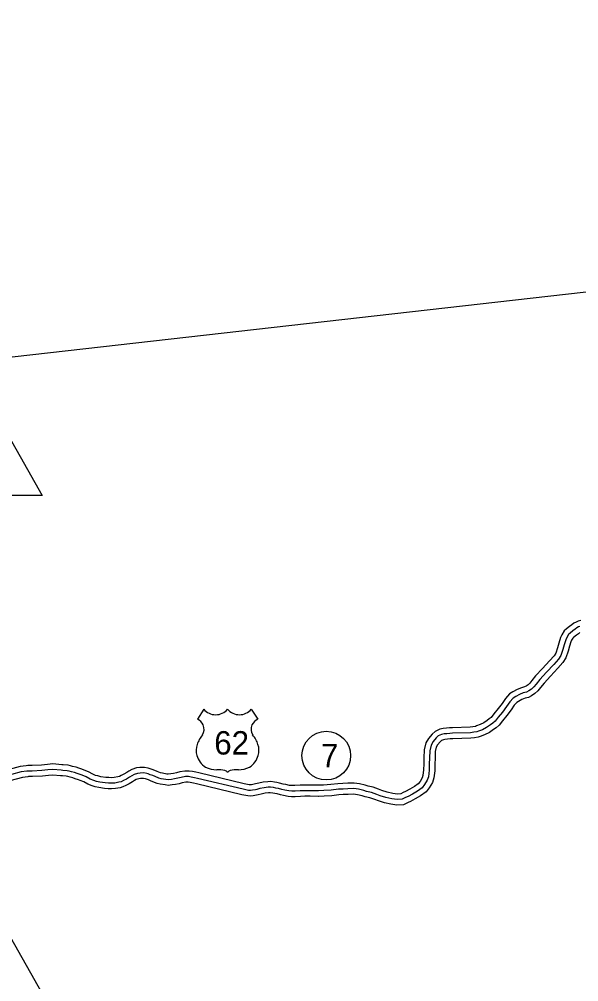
# Model space of a CAD drawing. Extents: x 31699 to 244310, y -8841 to 11474.
# Drawn here: x 143692 to 144701, y -944 to 795 of the extents above; entities that cross this region are included whole.
import ezdxf

# ---------------------------------------------------------------- set-up
doc = ezdxf.new("R2010")
doc.units = 0
for name, color, linetype in [('B_Logo', 7, 'Continuous'), ('Level 48', 7, 'Continuous'), ('R_Border Notes', 7, 'Continuous'), ('S_AREA_CALC', 7, 'Continuous')]:
    doc.layers.add(name, color=color, linetype=linetype)

msp = doc.modelspace()

# ---------------------------------------------------------------- linework, layer by layer
for p, q in [((144024.6, -451.6), (144013.1, -469.5)), ((144110.4, -451.6), (144122, -469.5))]:
    msp.add_line(p, q)
for centre, radius, start, end in [((144046.1, -433.5), 28.1, 220.075, 319.6701), ((144088.9, -433.5), 28.1, 220.3299, 319.925), ((143998, -495.4), 30, 30.7809, 59.9883), ((144137.1, -495.4), 30, 120.0117, 149.2191), ((144004.6, -487.5), 20.6, 328.8105, 21.2108), ((144130.5, -487.5), 20.6, 158.7892, 211.1895), ((144058.4, -529.6), 47.9, 138.9565, 162.6913), ((144076.7, -529.6), 47.9, 17.3087, 41.0435), ((144042.5, -525.7), 31.7, 160.9576, 197.3819), ((144092.5, -525.7), 31.7, 342.6181, 19.0424), ((144047.7, -525.6), 36.7, 195.1074, 237.1312), ((144087.4, -525.6), 36.7, 302.8688, 344.8926), ((144048.4, -514), 47.1, 244.0771, 269.5779), ((144049.5, -647.3), 86.2, 81.1942, 90.9539), ((144060.2, -570), 8.26, 28.0342, 72.9864), ((144074.8, -570), 8.26, 107.0136, 151.9658), ((144085.6, -647.3), 86.2, 89.0461, 98.8058), ((144086.7, -514), 47.1, 270.4221, 295.9229)]:
    msp.add_arc(centre, radius, start, end)
at = {"layer": 'B_Logo'}
for points in [[(144703.7, -302.1), (144701.2, -303.1), (144698.2, -304.8), (144695, -307.1), (144691.1, -309.9), (144685.8, -314.3), (144683.2, -316.6), (144679.9, -322.2), (144677.9, -326.1), (144674.9, -335.1), (144672.7, -343.8), (144669.3, -354.6), (144665, -361.2), (144656.3, -370.9), (144643.1, -384.9), (144631.2, -397.9), (144624.8, -406.3), (144620.5, -411.3), (144616.1, -415.4), (144611.4, -418.6), (144607, -420.8), (144601.4, -422.2), (144594.6, -425), (144587.7, -428.8), (144583.1, -431.6), (144577.1, -438.3), (144571.1, -446.9), (144563.7, -456.8), (144555.9, -466.2), (144550.6, -473.3), (144546.1, -477.1), (144542, -480), (144535, -484.9), (144527.5, -488.6), (144520.5, -491.4), (144517.5, -492.3), (144511.9, -493.3), (144506.1, -494.1), (144473.6, -495.1), (144468.9, -495.3), (144463.6, -495.8), (144458.3, -496.2), (144454, -497.1), (144448, -500), (144444.2, -503.5), (144438.6, -510.2), (144434.9, -516.3), (144432.5, -526.5), (144432, -539.5), (144431.7, -550.7), (144431.5, -562), (144430, -573.7), (144428.1, -579.9), (144423.2, -587.7), (144418.8, -593.7), (144410.6, -599.5), (144401.2, -604.9), (144393.4, -609.3), (144389, -611.3), (144382.7, -614.3), (144373.7, -614.9), (144364, -613.5), (144353.2, -610.9), (144343.2, -607.8), (144336.9, -605.6), (144327.3, -602.3), (144318.5, -600.1), (144313.3, -598.4), (144303.9, -596.1), (144295.4, -595.1), (144284.9, -595.4), (144276, -595.9), (144267.7, -596.3), (144254.7, -597.8), (144241.5, -598.7), (144231.9, -599)], [(143778.1, -562.7), (143770.1, -562.1), (143767.2, -561.9), (143752.3, -560.5), (143743.4, -561.4), (143732.5, -562.6), (143715.1, -563.4), (143707.7, -563.3), (143705.4, -563.7), (143695.2, -565), (143660.2, -574.2)], [(144231.9, -599), (144216.8, -598.9), (144206.8, -598.9), (144198.8, -599.1), (144189.3, -599.6), (144183.6, -599.7), (144178.2, -599.2), (144170.9, -597.7), (144165.6, -596.6), (144159.3, -594.9), (144154.8, -594), (144150.7, -593.2), (144145.1, -592.4), (144140.8, -592.5), (144133.6, -593.4), (144126.1, -595), (144120.5, -596.4), (144117.7, -597.1), (144112.3, -598.1), (144109, -598.5), (144105.3, -598.2), (144095.5, -596.2), (144013.5, -576.6), (144008, -575.4), (144002.1, -574.1), (143997.3, -573.3), (143991.5, -573.4), (143983.7, -574.7), (143977.7, -576.4), (143971.8, -577.6), (143966.3, -578.4), (143960.4, -579.1), (143956.3, -578.6), (143948, -577.1), (143943.4, -576), (143936.6, -573.3), (143932.5, -571.4), (143928, -569.9), (143924.5, -568.5), (143921.8, -567.7), (143916.6, -566.7), (143909.7, -566.9), (143905.1, -567.5), (143898.7, -569.6), (143894.6, -572), (143890.8, -574.3), (143885.3, -577.8), (143879.8, -580.6), (143875.5, -582.6), (143871.3, -583.6), (143864.3, -584.9), (143857.6, -585.3), (143852.4, -585.2), (143846.6, -584.6), (143837.2, -583.4), (143831.1, -581.9), (143826, -580.6), (143819.8, -578.1), (143812.3, -573.9), (143805.2, -570.9), (143801.4, -569.6), (143795.8, -567.7), (143791.3, -566), (143785.6, -564.6), (143781.5, -563.7), (143778.1, -562.7)]]:
    msp.add_lwpolyline(points, dxfattribs=at)
at = {"layer": 'Level 48'}
msp.add_line((143596.9, 175.4), (149053.5, 794.7), dxfattribs=at)
for points in [[(142982.8, -65.4), (143370.1, 576.9), (143732.8, -65.4)], [(142982.8, -965.4), (143370.1, -323.1), (143732.8, -965.4)]]:
    msp.add_lwpolyline(points, close=True, dxfattribs=at)
at = {"layer": 'R_Border Notes'}
msp.add_circle((144245.7, -535.4), 44, dxfattribs=at)
at = {"layer": 'S_AREA_CALC'}
for points in [[(144705.4, -291.2), (144700.5, -292.6), (144696.9, -294.1), (144692.8, -296.3), (144689.2, -299), (144684.9, -302), (144679.3, -306.7), (144675.4, -310), (144671.1, -317.3), (144668.6, -322.2), (144665.3, -332.3), (144663.1, -341), (144660.1, -350.3), (144657, -355.2), (144648.9, -364.2), (144635.8, -378.1), (144623.5, -391.4), (144617, -400), (144613.3, -404.4), (144609.9, -407.5), (144606.4, -409.9), (144603.5, -411.3), (144598.2, -412.7), (144590.2, -416), (144582.7, -420.1), (144576.6, -423.9), (144569.2, -432.1), (144563, -441), (144555.8, -450.6), (144548.1, -460), (144543.3, -466.4), (144540, -469.2), (144536.2, -471.8), (144529.9, -476.3), (144523.5, -479.4), (144517.1, -481.9), (144515.1, -482.6), (144510.4, -483.4), (144505.3, -484.1), (144473.3, -485.1), (144468.2, -485.4), (144462.8, -485.9), (144456.9, -486.3), (144450.8, -487.6), (144442.3, -491.7), (144436.9, -496.6), (144430.5, -504.4), (144425.5, -512.5), (144422.6, -525.2), (144422, -539.2), (144421.7, -550.4), (144421.5, -561.2), (144420.2, -571.6), (144418.9, -575.7), (144415, -582.1), (144411.7, -586.4), (144405.2, -591.1), (144396.3, -596.2), (144388.8, -600.4), (144384.8, -602.3), (144380.2, -604.5), (144374.1, -604.8), (144365.9, -603.7), (144355.9, -601.2), (144346.3, -598.3), (144340.1, -596.1), (144330.2, -592.7), (144321.3, -590.5), (144316, -588.8), (144305.6, -586.3), (144295.8, -585.1), (144284.6, -585.5), (144275.5, -585.9), (144266.9, -586.3), (144253.8, -587.9), (144241, -588.7), (144231.5, -589)], [(144703.6, -313.2), (144700.9, -315.2), (144697.2, -317.8), (144692.3, -321.9), (144690.9, -323.1), (144688.6, -327), (144687.1, -329.9), (144684.6, -337.8), (144682.4, -346.5), (144678.4, -358.8), (144673, -367.3), (144663.6, -377.7), (144650.5, -391.7), (144638.9, -404.3), (144632.6, -412.6), (144627.7, -418.3), (144622.3, -423.3), (144616.4, -427.2), (144610.5, -430.2), (144604.6, -431.7), (144598.9, -434.1), (144592.8, -437.4), (144589.5, -439.4), (144584.9, -444.5), (144579.2, -452.7), (144571.5, -463), (144563.8, -472.4), (144557.9, -480.2), (144552.2, -485), (144547.8, -488.1), (144540.1, -493.6), (144531.6, -497.7), (144523.8, -500.8), (144519.9, -502), (144513.5, -503.2), (144506.9, -504.1), (144474, -505.1), (144469.6, -505.3), (144464.5, -505.8), (144459.7, -506.2), (144457.2, -506.7), (144453.6, -508.4), (144451.5, -510.4), (144446.8, -516), (144444.3, -520.2), (144442.5, -527.9), (144442, -539.9), (144441.7, -550.9), (144441.4, -562.7), (144439.8, -575.8), (144437.3, -584.1), (144431.5, -593.4), (144425.9, -600.9), (144416, -607.9), (144406.2, -613.6), (144398, -618.2), (144393.3, -620.4), (144385.2, -624.2), (144373.4, -624.9), (144362.2, -623.3), (144350.6, -620.5), (144340, -617.3), (144333.6, -615), (144324.5, -611.9), (144315.8, -609.7), (144310.6, -608.1), (144302.1, -606), (144294.9, -605.2), (144285.3, -605.4), (144276.5, -605.9), (144268.6, -606.2), (144255.6, -607.8), (144242, -608.7), (144232.3, -609)], [(143779.8, -552.7), (143770.9, -552.2), (143768.1, -551.9), (143752.2, -550.4), (143742.3, -551.5), (143731.7, -552.6), (143714.9, -553.4), (143707.1, -553.3), (143704.1, -553.7), (143693.3, -555.2), (143657.5, -564.6)], [(144232, -589), (144216.9, -588.9), (144206.7, -588.9), (144198.4, -589.1), (144189, -589.6), (144184, -589.7), (144179.6, -589.3), (144172.9, -587.9), (144168, -586.9), (144161.6, -585.2), (144156.7, -584.2), (144152.4, -583.4), (144145.8, -582.4), (144140, -582.5), (144131.9, -583.6), (144123.9, -585.3), (144118.1, -586.7), (144115.6, -587.3), (144110.9, -588.2), (144108.8, -588.4), (144106.7, -588.3), (144097.7, -586.5), (144015.7, -566.8), (144010.1, -565.6), (144004, -564.3), (143998, -563.3), (143990.6, -563.4), (143981.4, -565), (143975.3, -566.7), (143970.2, -567.7), (143965, -568.5), (143960.4, -569.1), (143957.9, -568.7), (143950.1, -567.4), (143946.4, -566.5), (143940.6, -564.1), (143936.2, -562.1), (143931.4, -560.5), (143927.7, -559.1), (143924.2, -558), (143917.5, -556.7), (143908.9, -556.9), (143902.9, -557.8), (143894.6, -560.4), (143889.5, -563.4), (143885.5, -565.8), (143880.3, -569.1), (143875.4, -571.6), (143872.2, -573.1), (143869.2, -573.8), (143863.1, -575), (143857.5, -575.3), (143853, -575.2), (143847.8, -574.7), (143839, -573.6), (143833.6, -572.2), (143829.2, -571.1), (143824.1, -569), (143816.7, -564.9), (143808.8, -561.6), (143804.7, -560.1), (143799.2, -558.3), (143794.2, -556.5), (143787.9, -554.9), (143784, -554), (143779.8, -552.7)], [(143776.3, -572.6), (143769.3, -572.1), (143766.2, -571.8), (143752.4, -570.5), (143744.4, -571.4), (143733.2, -572.5), (143715.3, -573.4), (143708.4, -573.3), (143706.8, -573.6), (143697.1, -574.8), (143662.9, -583.9)], [(144231.8, -609), (144216.8, -608.9), (144207, -608.9), (144199.2, -609.1), (144189.6, -609.6), (144183.2, -609.7), (144176.8, -609.1), (144168.8, -607.5), (144163.3, -606.4), (144157, -604.7), (144152.8, -603.8), (144149, -603.1), (144144.5, -602.4), (144141.6, -602.4), (144135.3, -603.3), (144128.3, -604.8), (144122.9, -606.1), (144119.8, -606.9), (144113.8, -608), (144109.2, -608.5), (144104, -608.1), (144093.4, -606), (144011.3, -586.3), (144005.9, -585.2), (144000.2, -583.9), (143996.5, -583.3), (143992.4, -583.4), (143985.9, -584.5), (143980, -586.2), (143973.5, -587.5), (143967.6, -588.3), (143960.4, -589.2), (143954.8, -588.5), (143946, -586.9), (143940.4, -585.6), (143932.7, -582.5), (143928.7, -580.7), (143924.6, -579.3), (143921.2, -578), (143919.4, -577.4), (143915.8, -576.8), (143910.6, -576.9), (143907.4, -577.3), (143902.8, -578.8), (143899.7, -580.6), (143896.1, -582.8), (143890.2, -586.5), (143884.2, -589.6), (143878.8, -592.1), (143873.4, -593.4), (143865.5, -594.9), (143857.8, -595.3), (143851.8, -595.2), (143845.5, -594.6), (143835.3, -593.2), (143828.7, -591.6), (143822.9, -590.1), (143815.5, -587.1), (143807.9, -582.9), (143801.7, -580.3), (143798.2, -579), (143792.5, -577.1), (143788.3, -575.6), (143783.2, -574.3), (143779, -573.3), (143776.3, -572.6)]]:
    msp.add_lwpolyline(points, dxfattribs=at)

# ---------------------------------------------------------------- texts
msp.add_text('62', height=42.24).set_placement((144043.5, -533.5))
at = {"layer": 'R_Border Notes'}
msp.add_text('7', height=42.2, dxfattribs=at).set_placement((144236.2, -556.5))

doc.saveas('drawing.dxf')
